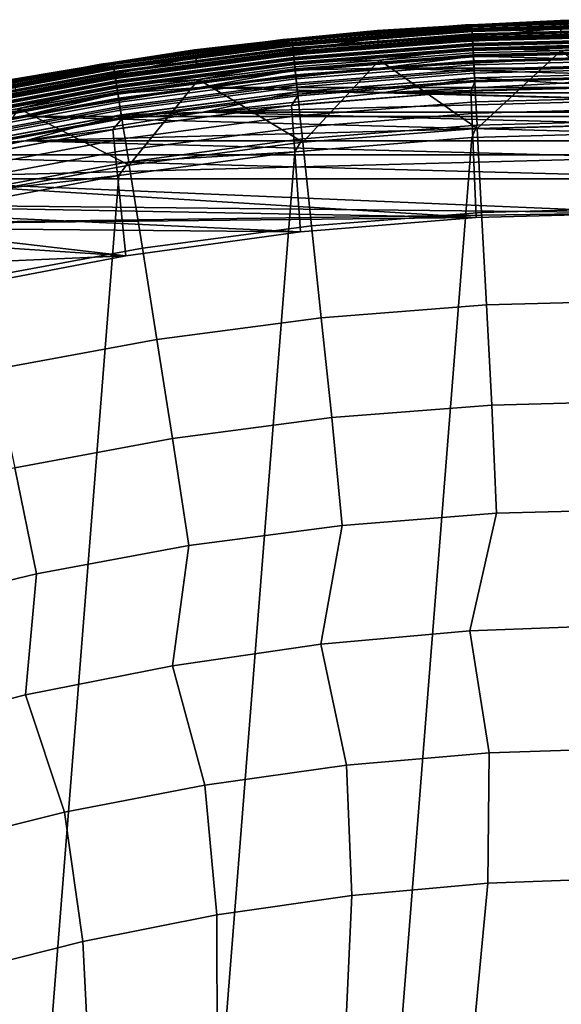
# Model space of a CAD drawing. Header units: metres. Extents: x -167 to 28, y -50 to 27.
# Tile 310 of 331: x -5.05 to -0.72, y 19.65 to 27.5. Entities that reach past the tile are written whole.
import ezdxf

# ---------------------------------------------------------------- set-up
doc = ezdxf.new("R2010")
doc.units = ezdxf.units.M
doc.layers.add('solid_12_065_011_XXX', color=7, linetype='CONTINUOUS')

msp = doc.modelspace()

# ---------------------------------------------------------------- linework, layer by layer
at = {"layer": 'solid_12_065_011_XXX'}
for points in [[(-0.024201, 27.497803, 24), (-1.482428, 27.357311, 0.996509), (-2.936342, 27.239639, 0.996509), (-1.488078, 27.457521, 24)], [(-0.732064, 27.490253, 25.5), (-2.194118, 27.412331, 25.5), (-2.194118, 27.412331, 110.5), (-0.732064, 27.490253, 110.5)], [(-1.438977, 27.457321, 110.570518), (-0.732064, 27.490253, 110.5), (-2.194118, 27.412331, 110.5)], [(-1.438972, 27.45723, 25.428843), (-2.194118, 27.412331, 25.5), (-0.732064, 27.490253, 25.5)], [(-0.731995, 27.487614, 111.80262), (-2.193909, 27.409698, 111.80262), (-2.184118, 27.28738, 125.863533), (-0.728729, 27.36495, 125.863533)], [(-1.438927, 27.456356, 111.755402), (-2.193909, 27.409698, 111.80262), (-0.731995, 27.487614, 111.80262)], [(-0.024129, 27.467804, 24), (-0.024201, 27.497803, 24), (-1.488078, 27.457521, 24), (-1.486505, 27.427563, 24)], [(-1.482428, 27.357311, 0.996509), (-0.024201, 27.497803, 24), (1.439125, 27.460133, 24), (-0.024313, 27.397436, 0.996509)], [(0, 27.495001, 110.570518), (-0.732064, 27.490253, 110.5), (-1.438977, 27.457321, 110.570518)], [(0, 27.495001, 110.570518), (-1.438977, 27.457321, 110.570518), (-1.438187, 27.442247, 110.64032), (0, 27.479908, 110.64032)], [(-1.438972, 27.45723, 25.428843), (-0.732064, 27.490253, 25.5), (0, 27.494911, 25.428843)], [(-1.438972, 27.45723, 25.428843), (0, 27.494911, 25.428843), (0, 27.479727, 25.359066), (-1.438178, 27.442066, 25.359066)], [(0, 27.494036, 111.755402), (-1.438927, 27.456356, 111.755402), (-0.731995, 27.487614, 111.80262)], [(0, 27.483313, 111.709244), (-1.438365, 27.445648, 111.709244), (-1.438927, 27.456356, 111.755402), (0, 27.494036, 111.755402)], [(0, 27.465456, 111.665352), (-1.437431, 27.427816, 111.665352), (-1.438365, 27.445648, 111.709244), (0, 27.483313, 111.709244)], [(0, 27.495001, 110.570518), (0.732064, 27.490253, 110.5), (-0.732064, 27.490253, 110.5)], [(0, 27.494911, 25.428843), (-0.732064, 27.490253, 25.5), (0.732064, 27.490253, 25.5)], [(0.732064, 27.490253, 25.5), (-0.732064, 27.490253, 25.5), (-0.732064, 27.490253, 110.5), (0.732064, 27.490253, 110.5)], [(0, 27.494036, 111.755402), (-0.731995, 27.487614, 111.80262), (0.731995, 27.487614, 111.80262)], [(0.731995, 27.487614, 111.80262), (-0.731995, 27.487614, 111.80262), (-0.728729, 27.36495, 125.863533), (0.728729, 27.36495, 125.863533)], [(-1.488078, 27.457521, 24), (-2.936342, 27.239639, 0.996509), (-4.381932, 27.044754, 0.996509), (-2.946919, 27.339455, 24)], [(-2.194118, 27.412331, 25.5), (-3.649952, 27.256702, 25.5), (-3.649952, 27.256702, 110.5), (-2.194118, 27.412331, 110.5)], [(-2.87401, 27.344381, 110.570518), (-2.194118, 27.412331, 110.5), (-3.649952, 27.256702, 110.5)], [(-2.874001, 27.34429, 25.428843), (-3.649952, 27.256702, 25.5), (-2.194118, 27.412331, 25.5)], [(-2.193909, 27.409698, 111.80262), (-3.649604, 27.254086, 111.80262), (-3.633311, 27.132463, 125.863533), (-2.184118, 27.28738, 125.863533)], [(-2.873909, 27.343422, 111.755402), (-3.649604, 27.254086, 111.80262), (-2.193909, 27.409698, 111.80262)], [(-1.486505, 27.427563, 24), (-1.488078, 27.457521, 24), (-2.946919, 27.339455, 24), (-2.943694, 27.309629, 24)], [(-1.486505, 27.427563, 24), (-2.943694, 27.309629, 24), (-2.870646, 27.312376, 24.07052)], [(-1.438977, 27.457321, 110.570518), (-2.194118, 27.412331, 110.5), (-2.87401, 27.344381, 110.570518)], [(-1.438977, 27.457321, 110.570518), (-2.87401, 27.344381, 110.570518), (-2.872432, 27.329369, 110.64032), (-1.438187, 27.442247, 110.64032)], [(-2.874001, 27.34429, 25.428843), (-2.194118, 27.412331, 25.5), (-1.438972, 27.45723, 25.428843)], [(-2.874001, 27.34429, 25.428843), (-1.438972, 27.45723, 25.428843), (-1.438178, 27.442066, 25.359066), (-2.872414, 27.329189, 25.359066)], [(-1.438927, 27.456356, 111.755402), (-2.873909, 27.343422, 111.755402), (-2.193909, 27.409698, 111.80262)], [(-1.438365, 27.445648, 111.709244), (-2.872788, 27.332756, 111.709244), (-2.873909, 27.343422, 111.755402), (-1.438927, 27.456356, 111.755402)], [(-1.437431, 27.427816, 111.665352), (-2.870922, 27.314999, 111.665352), (-2.872788, 27.332756, 111.709244), (-1.438365, 27.445648, 111.709244)], [(-1.438187, 27.442247, 110.64032), (-2.872432, 27.329369, 110.64032), (-2.869831, 27.304623, 110.707253), (-1.436885, 27.417397, 110.707253)], [(-2.872414, 27.329189, 25.359066), (-1.438178, 27.442066, 25.359066), (-1.436871, 27.417131, 25.292162), (-2.869803, 27.304358, 25.292162)], [(-1.436146, 27.403305, 111.624825), (-2.868356, 27.290588, 111.624825), (-2.870922, 27.314999, 111.665352), (-1.437431, 27.427816, 111.665352)], [(-1.486505, 27.427563, 24), (-2.870646, 27.312376, 24.07052), (-1.437293, 27.425182, 24.07052)], [(-1.437293, 27.425182, 24.07052), (-2.870646, 27.312376, 24.07052), (-2.869069, 27.297363, 24.140318), (-1.436503, 27.410109, 24.140318)], [(-1.436885, 27.417397, 110.707253), (-2.869831, 27.304623, 110.707253), (-2.86626, 27.270643, 110.769958), (-1.435097, 27.38328, 110.769958)], [(-2.869803, 27.304358, 25.292162), (-1.436871, 27.417131, 25.292162), (-1.435079, 27.382933, 25.2295), (-2.866224, 27.270298, 25.2295)], [(-1.436503, 27.410109, 24.140318), (-2.869069, 27.297363, 24.140318), (-2.866467, 27.272617, 24.207253), (-1.435201, 27.38526, 24.207253)], [(-1.486505, 27.427563, 24), (-1.437293, 27.425182, 24.07052), (0, 27.46282, 24.07052), (-0.024129, 27.467804, 24)], [(0, 27.479908, 110.64032), (-1.438187, 27.442247, 110.64032), (-1.436885, 27.417397, 110.707253), (0, 27.455023, 110.707253)], [(-1.438178, 27.442066, 25.359066), (0, 27.479727, 25.359066), (0, 27.454756, 25.292162), (-1.436871, 27.417131, 25.292162)], [(0, 27.440912, 111.624825), (-1.436146, 27.403305, 111.624825), (-1.437431, 27.427816, 111.665352), (0, 27.465456, 111.665352)], [(0, 27.46282, 24.07052), (-1.437293, 27.425182, 24.07052), (-1.436503, 27.410109, 24.140318), (0, 27.447725, 24.140318)], [(0, 27.455023, 110.707253), (-1.436885, 27.417397, 110.707253), (-1.435097, 27.38328, 110.769958), (0, 27.420858, 110.769958)], [(-1.436871, 27.417131, 25.292162), (0, 27.454756, 25.292162), (0, 27.420511, 25.2295), (-1.435079, 27.382933, 25.2295)], [(0, 27.447725, 24.140318), (-1.436503, 27.410109, 24.140318), (-1.435201, 27.38526, 24.207253), (0, 27.422842, 24.207253)], [(0, 27.410294, 111.588661), (-1.434544, 27.372728, 111.588661), (-1.436146, 27.403305, 111.624825), (0, 27.440912, 111.624825)], [(0, 27.422842, 24.207253), (-1.435201, 27.38526, 24.207253), (-1.433413, 27.351141, 24.26996), (0, 27.388676, 24.26996)], [(0, 27.420858, 110.769958), (-1.435097, 27.38328, 110.769958), (-1.43286, 27.340588, 110.827164), (0, 27.378109, 110.827164)], [(-1.435079, 27.382933, 25.2295), (0, 27.420511, 25.2295), (0, 27.377687, 25.172354), (-1.432837, 27.340168, 25.172354)], [(0, 27.374361, 111.55777), (-1.432663, 27.336845, 111.55777), (-1.434544, 27.372728, 111.588661), (0, 27.410294, 111.588661)], [(-2.946919, 27.339455, 24), (-4.381932, 27.044754, 0.996509), (-5.815101, 26.773209, 0.996509), (-4.398066, 27.143822, 24)], [(-2.943694, 27.309629, 24), (-2.946919, 27.339455, 24), (-4.398066, 27.143822, 24), (-4.393169, 27.114223, 24)], [(-2.87401, 27.344381, 110.570518), (-3.649952, 27.256702, 110.5), (-4.301166, 27.156492, 110.570518)], [(-2.87401, 27.344381, 110.570518), (-4.301166, 27.156492, 110.570518), (-4.298805, 27.141584, 110.64032), (-2.872432, 27.329369, 110.64032)], [(-4.301152, 27.156403, 25.428843), (-3.649952, 27.256702, 25.5), (-2.874001, 27.34429, 25.428843)], [(-4.301152, 27.156403, 25.428843), (-2.874001, 27.34429, 25.428843), (-2.872414, 27.329189, 25.359066), (-4.298776, 27.141405, 25.359066)], [(-2.873909, 27.343422, 111.755402), (-4.301015, 27.155539, 111.755402), (-3.649604, 27.254086, 111.80262)], [(-2.872788, 27.332756, 111.709244), (-4.299337, 27.144949, 111.709244), (-4.301015, 27.155539, 111.755402), (-2.873909, 27.343422, 111.755402)], [(-2.870922, 27.314999, 111.665352), (-4.296544, 27.127312, 111.665352), (-4.299337, 27.144949, 111.709244), (-2.872788, 27.332756, 111.709244)], [(-2.872432, 27.329369, 110.64032), (-4.298805, 27.141584, 110.64032), (-4.294912, 27.117006, 110.707253), (-2.869831, 27.304623, 110.707253)], [(-4.298776, 27.141405, 25.359066), (-2.872414, 27.329189, 25.359066), (-2.869803, 27.304358, 25.292162), (-4.29487, 27.116743, 25.292162)], [(-1.433553, 27.353819, 0.901425), (-2.863177, 27.241304, 0.901425), (-2.936342, 27.239639, 0.996509), (-1.482428, 27.357311, 0.996509)], [(-1.434544, 27.372728, 111.588661), (-2.865156, 27.260136, 111.588661), (-2.868356, 27.290588, 111.624825), (-1.436146, 27.403305, 111.624825)], [(-1.435201, 27.38526, 24.207253), (-2.866467, 27.272617, 24.207253), (-2.862896, 27.238638, 24.26996), (-1.433413, 27.351141, 24.26996)], [(-1.435097, 27.38328, 110.769958), (-2.86626, 27.270643, 110.769958), (-2.861792, 27.228128, 110.827164), (-1.43286, 27.340588, 110.827164)], [(-2.866224, 27.270298, 25.2295), (-1.435079, 27.382933, 25.2295), (-1.432837, 27.340168, 25.172354), (-2.861748, 27.227711, 25.172354)], [(-1.432663, 27.336845, 111.55777), (-2.8614, 27.224401, 111.55777), (-2.865156, 27.260136, 111.588661), (-1.434544, 27.372728, 111.588661)], [(-2.863177, 27.241304, 0.901425), (-1.433553, 27.353819, 0.901425), (-1.43263, 27.336214, 0.806616), (-2.861334, 27.223772, 0.806616)], [(-1.433413, 27.351141, 24.26996), (-2.862896, 27.238638, 24.26996), (-2.858428, 27.196123, 24.32716), (-1.431175, 27.308451, 24.32716)], [(-1.43286, 27.340588, 110.827164), (-2.861792, 27.228128, 110.827164), (-2.856517, 27.177942, 110.877686), (-1.430218, 27.290195, 110.877686)], [(-2.861748, 27.227711, 25.172354), (-1.432837, 27.340168, 25.172354), (-1.430193, 27.289709, 25.121891), (-2.856466, 27.17746, 25.121891)], [(-1.430552, 27.296555, 111.532928), (-2.857183, 27.184275, 111.532928), (-2.8614, 27.224401, 111.55777), (-1.432663, 27.336845, 111.55777)], [(-2.861334, 27.223772, 0.806616), (-1.43263, 27.336214, 0.806616), (-1.431117, 27.307344, 0.714617), (-2.858312, 27.195023, 0.714617)], [(-1.432254, 27.329039, 126.006737), (-2.184118, 27.28738, 125.863533), (-2.860583, 27.216627, 126.006737)], [(-1.432254, 27.329039, 126.006737), (-2.860583, 27.216627, 126.006737), (-2.8583, 27.194912, 126.148933), (-1.431111, 27.307234, 126.148933)], [(-1.432254, 27.329039, 126.006737), (-0.728729, 27.36495, 125.863533), (-2.184118, 27.28738, 125.863533)], [(0, 27.391357, 0.901425), (-1.433553, 27.353819, 0.901425), (-1.482428, 27.357311, 0.996509), (-0.024313, 27.397436, 0.996509)], [(-1.433553, 27.353819, 0.901425), (0, 27.391357, 0.901425), (0, 27.373728, 0.806616), (-1.43263, 27.336214, 0.806616)], [(0, 27.388676, 24.26996), (-1.433413, 27.351141, 24.26996), (-1.431175, 27.308451, 24.32716), (0, 27.345926, 24.32716)], [(0, 27.378109, 110.827164), (-1.43286, 27.340588, 110.827164), (-1.430218, 27.290195, 110.877686), (0, 27.327646, 110.877686)], [(-1.432837, 27.340168, 25.172354), (0, 27.377687, 25.172354), (0, 27.32716, 25.121891), (-1.430193, 27.289709, 25.121891)], [(0, 27.334015, 111.532928), (-1.430552, 27.296555, 111.532928), (-1.432663, 27.336845, 111.55777), (0, 27.374361, 111.55777)], [(-1.43263, 27.336214, 0.806616), (0, 27.373728, 0.806616), (0, 27.34482, 0.714617), (-1.431117, 27.307344, 0.714617)], [(0, 27.366543, 126.006737), (-0.728729, 27.36495, 125.863533), (-1.432254, 27.329039, 126.006737)], [(0, 27.366543, 126.006737), (-1.432254, 27.329039, 126.006737), (-1.431111, 27.307234, 126.148933), (0, 27.344709, 126.148933)], [(0, 27.345926, 24.32716), (-1.431175, 27.308451, 24.32716), (-1.428534, 27.258057, 24.377687), (0, 27.295464, 24.377687)], [(-1.431117, 27.307344, 0.714617), (0, 27.34482, 0.714617), (0, 27.305052, 0.626765), (-1.429036, 27.267632, 0.626765)], [(0, 27.344709, 126.148933), (-1.431111, 27.307234, 126.148933), (-1.429261, 27.271925, 126.288391), (0, 27.309353, 126.288391)], [(0, 27.290258, 111.51474), (-1.428262, 27.252857, 111.51474), (-1.430552, 27.296555, 111.532928), (0, 27.334015, 111.532928)], [(0, 27.327646, 110.877686), (-1.430218, 27.290195, 110.877686), (-1.427228, 27.233128, 110.920509), (0, 27.2705, 110.920509)], [(-1.430193, 27.289709, 25.121891), (0, 27.32716, 25.121891), (0, 27.26996, 25.079142), (-1.427199, 27.232588, 25.079142)], [(0, 27.366543, 126.006737), (0.728729, 27.36495, 125.863533), (-0.728729, 27.36495, 125.863533)], [(-3.649952, 27.256702, 25.5), (-5.09544, 27.023813, 25.5), (-5.09544, 27.023813, 110.5), (-3.649952, 27.256702, 110.5)], [(-4.301166, 27.156492, 110.570518), (-3.649952, 27.256702, 110.5), (-5.09544, 27.023813, 110.5)], [(-4.301152, 27.156403, 25.428843), (-5.09544, 27.023813, 25.5), (-3.649952, 27.256702, 25.5)], [(-3.649604, 27.254086, 111.80262), (-5.094954, 27.021217, 111.80262), (-5.072205, 26.900637, 125.863533), (-3.633311, 27.132463, 125.863533)], [(-4.301015, 27.155539, 111.755402), (-5.094954, 27.021217, 111.80262), (-3.649604, 27.254086, 111.80262)], [(-2.943694, 27.309629, 24), (-4.393169, 27.114223, 24), (-4.296132, 27.124706, 24.07052)], [(-2.868356, 27.290588, 111.624825), (-4.292705, 27.103069, 111.624825), (-4.296544, 27.127312, 111.665352), (-2.870922, 27.314999, 111.665352)], [(-2.870646, 27.312376, 24.07052), (-4.296132, 27.124706, 24.07052), (-4.29377, 27.109798, 24.140318), (-2.869069, 27.297363, 24.140318)], [(-2.943694, 27.309629, 24), (-4.296132, 27.124706, 24.07052), (-2.870646, 27.312376, 24.07052)], [(-2.869831, 27.304623, 110.707253), (-4.294912, 27.117006, 110.707253), (-4.289567, 27.083261, 110.769958), (-2.86626, 27.270643, 110.769958)], [(-4.29487, 27.116743, 25.292162), (-2.869803, 27.304358, 25.292162), (-2.866224, 27.270298, 25.2295), (-4.289513, 27.082918, 25.2295)], [(-2.869069, 27.297363, 24.140318), (-4.29377, 27.109798, 24.140318), (-4.289877, 27.08522, 24.207253), (-2.866467, 27.272617, 24.207253)], [(-2.865156, 27.260136, 111.588661), (-4.287914, 27.072826, 111.588661), (-4.292705, 27.103069, 111.624825), (-2.868356, 27.290588, 111.624825)], [(-2.866467, 27.272617, 24.207253), (-4.289877, 27.08522, 24.207253), (-4.284533, 27.051477, 24.26996), (-2.862896, 27.238638, 24.26996)], [(-2.86626, 27.270643, 110.769958), (-4.289567, 27.083261, 110.769958), (-4.28288, 27.041039, 110.827164), (-2.861792, 27.228128, 110.827164)], [(-4.289513, 27.082918, 25.2295), (-2.866224, 27.270298, 25.2295), (-2.861748, 27.227711, 25.172354), (-4.282814, 27.040623, 25.172354)], [(-2.8614, 27.224401, 111.55777), (-4.282293, 27.037336, 111.55777), (-4.287914, 27.072826, 111.588661), (-2.865156, 27.260136, 111.588661)], [(-2.860583, 27.216627, 126.006737), (-2.184118, 27.28738, 125.863533), (-3.633311, 27.132463, 125.863533)], [(-1.431175, 27.308451, 24.32716), (-2.858428, 27.196123, 24.32716), (-2.853153, 27.145937, 24.377687), (-1.428534, 27.258057, 24.377687)], [(-2.858312, 27.195023, 0.714617), (-1.431117, 27.307344, 0.714617), (-1.429036, 27.267632, 0.626765), (-2.854155, 27.155472, 0.626765)], [(-1.431111, 27.307234, 126.148933), (-2.8583, 27.194912, 126.148933), (-2.854605, 27.159748, 126.288391), (-1.429261, 27.271925, 126.288391)], [(-1.428262, 27.252857, 111.51474), (-2.852609, 27.140759, 111.51474), (-2.857183, 27.184275, 111.532928), (-1.430552, 27.296555, 111.532928)], [(-1.430218, 27.290195, 110.877686), (-2.856517, 27.177942, 110.877686), (-2.850543, 27.121109, 110.920509), (-1.427228, 27.233128, 110.920509)], [(-2.856466, 27.17746, 25.121891), (-1.430193, 27.289709, 25.121891), (-1.427199, 27.232588, 25.079142), (-2.850487, 27.120573, 25.079142)], [(-1.429261, 27.271925, 126.288391), (-2.854605, 27.159748, 126.288391), (-2.175038, 27.173946, 126.423683)], [(-2.854155, 27.155472, 0.626765), (-1.429036, 27.267632, 0.626765), (-1.426417, 27.217651, 0.544336), (-2.848923, 27.105698, 0.544336)], [(-1.428534, 27.258057, 24.377687), (-2.853153, 27.145937, 24.377687), (-2.84718, 27.089104, 24.420511), (-1.425543, 27.200991, 24.420511)], [(-1.425851, 27.206848, 111.503677), (-2.847793, 27.094938, 111.503677), (-2.852609, 27.140759, 111.51474), (-1.428262, 27.252857, 111.51474)], [(-1.429261, 27.271925, 126.288391), (-2.175038, 27.173946, 126.423683), (-1.395631, 26.630232, 127.764793), (-0.725699, 27.251192, 126.423683)], [(0, 27.309353, 126.288391), (-1.429261, 27.271925, 126.288391), (-0.725699, 27.251192, 126.423683)], [(-1.429036, 27.267632, 0.626765), (0, 27.305052, 0.626765), (0, 27.255003, 0.544336), (-1.426417, 27.217651, 0.544336)], [(0, 27.295464, 24.377687), (-1.428534, 27.258057, 24.377687), (-1.425543, 27.200991, 24.420511), (0, 27.238319, 24.420511)], [(0, 27.244184, 111.503677), (-1.425851, 27.206848, 111.503677), (-1.428262, 27.252857, 111.51474), (0, 27.290258, 111.51474)], [(0, 27.2705, 110.920509), (-1.427228, 27.233128, 110.920509), (-1.423948, 27.170549, 110.954758), (0, 27.207838, 110.954758)], [(-1.427199, 27.232588, 25.079142), (0, 27.26996, 25.079142), (0, 27.207253, 25.044977), (-1.423918, 27.169966, 25.044977)], [(-1.426417, 27.217651, 0.544336), (0, 27.255003, 0.544336), (0, 27.195398, 0.468529), (-1.423297, 27.158129, 0.468529)], [(-1.395631, 26.630232, 127.764793), (0, 26.666777, 127.764793), (-0.725699, 27.251192, 126.423683)], [(0, 27.309353, 126.288391), (-0.725699, 27.251192, 126.423683), (0, 26.666777, 127.764793), (0.725699, 27.251192, 126.423683)], [(-4.284952, 27.054125, 0.901425), (-4.381932, 27.044754, 0.996509), (-2.936342, 27.239639, 0.996509)], [(-4.284952, 27.054125, 0.901425), (-2.936342, 27.239639, 0.996509), (-2.863177, 27.241304, 0.901425)], [(-4.284952, 27.054125, 0.901425), (-2.863177, 27.241304, 0.901425), (-2.861334, 27.223772, 0.806616), (-4.282195, 27.036713, 0.806616)], [(-2.862896, 27.238638, 24.26996), (-4.284533, 27.051477, 24.26996), (-4.277845, 27.009253, 24.32716), (-2.858428, 27.196123, 24.32716)], [(-2.861792, 27.228128, 110.827164), (-4.28288, 27.041039, 110.827164), (-4.274986, 26.991198, 110.877686), (-2.856517, 27.177942, 110.877686)], [(-4.282814, 27.040623, 25.172354), (-2.861748, 27.227711, 25.172354), (-2.856466, 27.17746, 25.121891), (-4.274909, 26.990717, 25.121891)], [(-2.857183, 27.184275, 111.532928), (-4.275982, 26.997486, 111.532928), (-4.282293, 27.037336, 111.55777), (-2.8614, 27.224401, 111.55777)], [(-4.282195, 27.036713, 0.806616), (-2.861334, 27.223772, 0.806616), (-2.858312, 27.195023, 0.714617), (-4.277672, 27.00816, 0.714617)], [(-2.860583, 27.216627, 126.006737), (-3.633311, 27.132463, 125.863533), (-4.281071, 27.029615, 126.006737)], [(-2.860583, 27.216627, 126.006737), (-4.281071, 27.029615, 126.006737), (-4.277655, 27.008051, 126.148933), (-2.8583, 27.194912, 126.148933)], [(-2.858428, 27.196123, 24.32716), (-4.277845, 27.009253, 24.32716), (-4.269951, 26.959412, 24.377687), (-2.853153, 27.145937, 24.377687)], [(-4.277672, 27.00816, 0.714617), (-2.858312, 27.195023, 0.714617), (-2.854155, 27.155472, 0.626765), (-4.271451, 26.968882, 0.626765)], [(-2.8583, 27.194912, 126.148933), (-4.277655, 27.008051, 126.148933), (-4.272124, 26.973129, 126.288391), (-2.854605, 27.159748, 126.288391)], [(-2.852609, 27.140759, 111.51474), (-4.269137, 26.954269, 111.51474), (-4.275982, 26.997486, 111.532928), (-2.857183, 27.184275, 111.532928)], [(-2.856517, 27.177942, 110.877686), (-4.274986, 26.991198, 110.877686), (-4.266046, 26.934755, 110.920509), (-2.850543, 27.121109, 110.920509)], [(-4.274909, 26.990717, 25.121891), (-2.856466, 27.17746, 25.121891), (-2.850487, 27.120573, 25.079142), (-4.265962, 26.934221, 25.079142)], [(-2.854605, 27.159748, 126.288391), (-3.618207, 27.019672, 126.423683), (-2.787437, 26.520695, 127.764793), (-2.175038, 27.173946, 126.423683)], [(-1.427228, 27.233128, 110.920509), (-2.850543, 27.121109, 110.920509), (-2.843993, 27.05879, 110.954758), (-1.423948, 27.170549, 110.954758)], [(-2.850487, 27.120573, 25.079142), (-1.427199, 27.232588, 25.079142), (-1.423918, 27.169966, 25.044977), (-2.843932, 27.058208, 25.044977)], [(-2.848923, 27.105698, 0.544336), (-1.426417, 27.217651, 0.544336), (-1.423297, 27.158129, 0.468529), (-2.842693, 27.046419, 0.468529)], [(-1.425851, 27.206848, 111.503677), (-2.170202, 27.110645, 111.5), (-2.847793, 27.094938, 111.503677)], [(-1.425543, 27.200991, 24.420511), (-2.84718, 27.089104, 24.420511), (-2.84063, 27.026785, 24.454756), (-1.422264, 27.138412, 24.454756)], [(-1.423948, 27.170549, 110.954758), (-2.843993, 27.05879, 110.954758), (-2.837, 26.992254, 110.979729), (-1.420447, 27.103739, 110.979729)], [(-2.843932, 27.058208, 25.044977), (-1.423918, 27.169966, 25.044977), (-1.420414, 27.103123, 25.020092), (-2.836936, 26.99164, 25.020092)], [(-2.787437, 26.520695, 127.764793), (-1.395631, 26.630232, 127.764793), (-2.175038, 27.173946, 126.423683)], [(-1.425851, 27.206848, 111.503677), (-0.724059, 27.187731, 111.5), (-2.170202, 27.110645, 111.5)], [(-2.170202, 27.110645, 111.5), (-0.724059, 27.187731, 111.5), (2.170209, 27.110645, 111.5)], [(0, 27.244184, 111.503677), (-0.724059, 27.187731, 111.5), (-1.425851, 27.206848, 111.503677)], [(0, 27.238319, 24.420511), (-1.425543, 27.200991, 24.420511), (-1.422264, 27.138412, 24.454756), (0, 27.175655, 24.454756)], [(0, 27.207838, 110.954758), (-1.423948, 27.170549, 110.954758), (-1.420447, 27.103739, 110.979729), (0, 27.140934, 110.979729)], [(-1.423918, 27.169966, 25.044977), (0, 27.207253, 25.044977), (0, 27.140318, 25.020092), (-1.420414, 27.103123, 25.020092)], [(-1.423297, 27.158129, 0.468529), (0, 27.195398, 0.468529), (0, 27.127106, 0.400443), (-1.419723, 27.08993, 0.400443)], [(0, 27.175655, 24.454756), (-1.422264, 27.138412, 24.454756), (-1.418763, 27.071602, 24.479727), (0, 27.108753, 24.479727)], [(-4.398066, 27.143822, 24), (-5.815101, 26.773209, 0.996509), (-7.231786, 26.42577, 0.996509), (-5.836513, 26.871273, 24)], [(-4.393169, 27.114223, 24), (-4.398066, 27.143822, 24), (-5.836513, 26.871273, 24), (-5.830233, 26.841938, 24)], [(-4.393169, 27.114223, 24), (-5.830233, 26.841938, 24), (-5.709841, 26.862692, 24.07052)], [(-4.301166, 27.156492, 110.570518), (-5.09544, 27.023813, 110.5), (-5.716532, 26.894171, 110.570518)], [(-4.301166, 27.156492, 110.570518), (-5.716532, 26.894171, 110.570518), (-5.713394, 26.879406, 110.64032), (-4.298805, 27.141584, 110.64032)], [(-5.716513, 26.894081, 25.428843), (-5.09544, 27.023813, 25.5), (-4.301152, 27.156403, 25.428843)], [(-5.716513, 26.894081, 25.428843), (-4.301152, 27.156403, 25.428843), (-4.298776, 27.141405, 25.359066), (-5.713356, 26.879229, 25.359066)], [(-4.301015, 27.155539, 111.755402), (-5.716331, 26.893227, 111.755402), (-5.094954, 27.021217, 111.80262)], [(-4.299337, 27.144949, 111.709244), (-5.714102, 26.882736, 111.709244), (-5.716331, 26.893227, 111.755402), (-4.301015, 27.155539, 111.755402)], [(-4.296544, 27.127312, 111.665352), (-5.71039, 26.865271, 111.665352), (-5.714102, 26.882736, 111.709244), (-4.299337, 27.144949, 111.709244)], [(-4.298805, 27.141584, 110.64032), (-5.713394, 26.879406, 110.64032), (-5.70822, 26.855064, 110.707253), (-4.294912, 27.117006, 110.707253)], [(-5.713356, 26.879229, 25.359066), (-4.298776, 27.141405, 25.359066), (-4.29487, 27.116743, 25.292162), (-5.708165, 26.854805, 25.292162)], [(-4.292705, 27.103069, 111.624825), (-5.705287, 26.841263, 111.624825), (-5.71039, 26.865271, 111.665352), (-4.296544, 27.127312, 111.665352)], [(-4.296132, 27.124706, 24.07052), (-5.709841, 26.862692, 24.07052), (-5.706703, 26.847927, 24.140318), (-4.29377, 27.109798, 24.140318)], [(-4.393169, 27.114223, 24), (-5.709841, 26.862692, 24.07052), (-4.296132, 27.124706, 24.07052)], [(-4.294912, 27.117006, 110.707253), (-5.70822, 26.855064, 110.707253), (-5.701117, 26.821646, 110.769958), (-4.289567, 27.083261, 110.769958)], [(-5.708165, 26.854805, 25.292162), (-4.29487, 27.116743, 25.292162), (-4.289513, 27.082918, 25.2295), (-5.701045, 26.821306, 25.2295)], [(-4.29377, 27.109798, 24.140318), (-5.706703, 26.847927, 24.140318), (-5.70153, 26.823587, 24.207253), (-4.289877, 27.08522, 24.207253)], [(-4.287914, 27.072826, 111.588661), (-5.69892, 26.811312, 111.588661), (-5.705287, 26.841263, 111.624825), (-4.292705, 27.103069, 111.624825)], [(-4.281071, 27.029615, 126.006737), (-3.633311, 27.132463, 125.863533), (-5.072205, 26.900637, 125.863533)], [(-2.854605, 27.159748, 126.288391), (-4.272124, 26.973129, 126.288391), (-3.618207, 27.019672, 126.423683)], [(-4.271451, 26.968882, 0.626765), (-2.854155, 27.155472, 0.626765), (-2.848923, 27.105698, 0.544336), (-4.263622, 26.919449, 0.544336)], [(-2.853153, 27.145937, 24.377687), (-4.269951, 26.959412, 24.377687), (-4.261012, 26.902969, 24.420511), (-2.84718, 27.089104, 24.420511)], [(-2.847793, 27.094938, 111.503677), (-4.26193, 26.908764, 111.503677), (-4.269137, 26.954269, 111.51474), (-2.852609, 27.140759, 111.51474)], [(-2.850543, 27.121109, 110.920509), (-4.266046, 26.934755, 110.920509), (-4.256244, 26.872864, 110.954758), (-2.843993, 27.05879, 110.954758)], [(-4.265962, 26.934221, 25.079142), (-2.850487, 27.120573, 25.079142), (-2.843932, 27.058208, 25.044977), (-4.256152, 26.872286, 25.044977)], [(-4.263622, 26.919449, 0.544336), (-2.848923, 27.105698, 0.544336), (-2.842693, 27.046419, 0.468529), (-4.254298, 26.860579, 0.468529)], [(-2.847793, 27.094938, 111.503677), (-3.610218, 26.956692, 111.5), (-4.26193, 26.908764, 111.503677)], [(-3.610218, 26.956692, 111.5), (-2.170202, 27.110645, 111.5), (3.610226, 26.95669, 111.5)], [(-2.847793, 27.094938, 111.503677), (-2.170202, 27.110645, 111.5), (-3.610218, 26.956692, 111.5)], [(-2.842693, 27.046419, 0.468529), (-1.423297, 27.158129, 0.468529), (-1.419723, 27.08993, 0.400443), (-2.835555, 26.9785, 0.400443)], [(-1.422264, 27.138412, 24.454756), (-2.84063, 27.026785, 24.454756), (-2.833636, 26.960249, 24.479727), (-1.418763, 27.071602, 24.479727)], [(-1.420447, 27.103739, 110.979729), (-2.837, 26.992254, 110.979729), (-2.829706, 26.922859, 110.994911), (-1.416795, 27.034058, 110.994911)], [(-2.836936, 26.99164, 25.020092), (-1.420414, 27.103123, 25.020092), (-1.416762, 27.033422, 25.004999), (-2.82964, 26.922226, 25.004999)], [(-2.835555, 26.9785, 0.400443), (-1.419723, 27.08993, 0.400443), (-1.415746, 27.014046, 0.34107), (-2.827612, 26.902929, 0.34107)], [(-2.170202, 27.110645, 111.5), (2.170209, 27.110645, 111.5), (3.610226, 26.95669, 111.5)], [(0, 27.140934, 110.979729), (-1.420447, 27.103739, 110.979729), (-1.416795, 27.034058, 110.994911), (0, 27.071157, 110.994911)], [(-1.420414, 27.103123, 25.020092), (0, 27.140318, 25.020092), (0, 27.07052, 25.004999), (-1.416762, 27.033422, 25.004999)], [(-1.419723, 27.08993, 0.400443), (0, 27.127106, 0.400443), (0, 27.051117, 0.34107), (-1.415746, 27.014046, 0.34107)], [(0, 27.108753, 24.479727), (-1.418763, 27.071602, 24.479727), (-1.415111, 27.001921, 24.494911), (0, 27.038977, 24.494911)], [(-5.694983, 26.792789, 0.901425), (-5.815101, 26.773209, 0.996509), (-4.381932, 27.044754, 0.996509)], [(-4.289877, 27.08522, 24.207253), (-5.70153, 26.823587, 24.207253), (-5.694426, 26.790169, 24.26996), (-4.284533, 27.051477, 24.26996)], [(-4.289567, 27.083261, 110.769958), (-5.701117, 26.821646, 110.769958), (-5.692229, 26.779831, 110.827164), (-4.28288, 27.041039, 110.827164)], [(-5.701045, 26.821306, 25.2295), (-4.289513, 27.082918, 25.2295), (-4.282814, 27.040623, 25.172354), (-5.692142, 26.779419, 25.172354)], [(-4.282293, 27.037336, 111.55777), (-5.69145, 26.776165, 111.55777), (-5.69892, 26.811312, 111.588661), (-4.287914, 27.072826, 111.588661)], [(-5.694983, 26.792789, 0.901425), (-4.381932, 27.044754, 0.996509), (-4.284952, 27.054125, 0.901425)], [(-5.694983, 26.792789, 0.901425), (-4.284952, 27.054125, 0.901425), (-4.282195, 27.036713, 0.806616), (-5.691318, 26.775547, 0.806616)], [(-4.284533, 27.051477, 24.26996), (-5.694426, 26.790169, 24.26996), (-5.685538, 26.748352, 24.32716), (-4.277845, 27.009253, 24.32716)], [(-4.28288, 27.041039, 110.827164), (-5.692229, 26.779831, 110.827164), (-5.681737, 26.730471, 110.877686), (-4.274986, 26.991198, 110.877686)], [(-5.692142, 26.779419, 25.172354), (-4.282814, 27.040623, 25.172354), (-4.274909, 26.990717, 25.121891), (-5.681636, 26.729996, 25.121891)], [(-4.275982, 26.997486, 111.532928), (-5.683061, 26.7367, 111.532928), (-5.69145, 26.776165, 111.55777), (-4.282293, 27.037336, 111.55777)], [(-5.691318, 26.775547, 0.806616), (-4.282195, 27.036713, 0.806616), (-4.277672, 27.00816, 0.714617), (-5.685308, 26.747271, 0.714617)], [(-4.281071, 27.029615, 126.006737), (-5.072205, 26.900637, 125.863533), (-5.689824, 26.768518, 126.006737)], [(-4.281071, 27.029615, 126.006737), (-5.689824, 26.768518, 126.006737), (-5.685285, 26.747162, 126.148933), (-4.277655, 27.008051, 126.148933)], [(-4.272124, 26.973129, 126.288391), (-5.05112, 26.788809, 126.423683), (-4.171603, 26.338465, 127.764793), (-3.618207, 27.019672, 126.423683)], [(-2.84718, 27.089104, 24.420511), (-4.261012, 26.902969, 24.420511), (-4.251209, 26.841078, 24.454756), (-2.84063, 27.026785, 24.454756)], [(-2.843993, 27.05879, 110.954758), (-4.256244, 26.872864, 110.954758), (-4.245778, 26.806786, 110.979729), (-2.837, 26.992254, 110.979729)], [(-4.256152, 26.872286, 25.044977), (-2.843932, 27.058208, 25.044977), (-2.836936, 26.99164, 25.020092), (-4.245681, 26.806175, 25.020092)], [(-4.254298, 26.860579, 0.468529), (-2.842693, 27.046419, 0.468529), (-2.835555, 26.9785, 0.400443), (-4.243614, 26.793127, 0.400443)], [(-2.84063, 27.026785, 24.454756), (-4.251209, 26.841078, 24.454756), (-4.240743, 26.775, 24.479727), (-2.833636, 26.960249, 24.479727)], [(-4.171603, 26.338465, 127.764793), (-2.787437, 26.520695, 127.764793), (-3.618207, 27.019672, 126.423683)], [(-1.418763, 27.071602, 24.479727), (-2.833636, 26.960249, 24.479727), (-2.826343, 26.890854, 24.494911), (-1.415111, 27.001921, 24.494911)], [(-1.416795, 27.034058, 110.994911), (-2.829706, 26.922859, 110.994911), (-2.154378, 26.91391, 111)], [(-2.82964, 26.922226, 25.004999), (-1.416762, 27.033422, 25.004999), (-2.154378, 26.91391, 25)], [(-2.827612, 26.902929, 0.34107), (-1.415746, 27.014046, 0.34107), (-1.411424, 26.931578, 0.291271), (-2.81898, 26.820801, 0.291271)], [(-1.416795, 27.034058, 110.994911), (-2.154378, 26.91391, 111), (-0.718785, 26.990431, 111)], [(-1.416762, 27.033422, 25.004999), (-0.718785, 26.990431, 25), (-2.154378, 26.91391, 25)], [(0, 27.038977, 24.494911), (-1.415111, 27.001921, 24.494911), (-1.447469, 26.92894, 24.5), (-0.015909, 26.967806, 24.5)], [(0, 27.071157, 110.994911), (-1.416795, 27.034058, 110.994911), (-0.718785, 26.990431, 111)], [(-1.416762, 27.033422, 25.004999), (0, 27.07052, 25.004999), (-0.718785, 26.990431, 25)], [(-1.415746, 27.014046, 0.34107), (0, 27.051117, 0.34107), (0, 26.968536, 0.291271), (-1.411424, 26.931578, 0.291271)], [(-4.277845, 27.009253, 24.32716), (-5.685538, 26.748352, 24.32716), (-5.675046, 26.698994, 24.377687), (-4.269951, 26.959412, 24.377687)], [(-5.685308, 26.747271, 0.714617), (-4.277672, 27.00816, 0.714617), (-4.271451, 26.968882, 0.626765), (-5.67704, 26.708372, 0.626765)], [(-4.277655, 27.008051, 126.148933), (-5.685285, 26.747162, 126.148933), (-5.677934, 26.712578, 126.288391), (-4.272124, 26.973129, 126.288391)], [(-4.269137, 26.954269, 111.51474), (-5.673964, 26.693901, 111.51474), (-5.683061, 26.7367, 111.532928), (-4.275982, 26.997486, 111.532928)], [(-4.274986, 26.991198, 110.877686), (-5.681737, 26.730471, 110.877686), (-5.669856, 26.674574, 110.920509), (-4.266046, 26.934755, 110.920509)], [(-5.681636, 26.729996, 25.121891), (-4.274909, 26.990717, 25.121891), (-4.265962, 26.934221, 25.079142), (-5.669744, 26.674046, 25.079142)], [(-4.272124, 26.973129, 126.288391), (-5.677934, 26.712578, 126.288391), (-5.05112, 26.788809, 126.423683)], [(-5.67704, 26.708372, 0.626765), (-4.271451, 26.968882, 0.626765), (-4.263622, 26.919449, 0.544336), (-5.666634, 26.659416, 0.544336)], [(-4.269951, 26.959412, 24.377687), (-5.675046, 26.698994, 24.377687), (-5.663165, 26.643097, 24.420511), (-4.261012, 26.902969, 24.420511)], [(-4.26193, 26.908764, 111.503677), (-5.664384, 26.648834, 111.503677), (-5.673964, 26.693901, 111.51474), (-4.269137, 26.954269, 111.51474)], [(-4.266046, 26.934755, 110.920509), (-5.669856, 26.674574, 110.920509), (-5.656827, 26.613281, 110.954758), (-4.256244, 26.872864, 110.954758)], [(-5.669744, 26.674046, 25.079142), (-4.265962, 26.934221, 25.079142), (-4.256152, 26.872286, 25.044977), (-5.656706, 26.612709, 25.044977)], [(-5.039947, 26.726315, 111.5), (-3.610218, 26.956692, 111.5), (5.039955, 26.726313, 111.5)], [(-4.26193, 26.908764, 111.503677), (-3.610218, 26.956692, 111.5), (-5.039947, 26.726315, 111.5)], [(-2.837, 26.992254, 110.979729), (-4.245778, 26.806786, 110.979729), (-4.234862, 26.737867, 110.994911), (-2.829706, 26.922859, 110.994911)], [(-4.245681, 26.806175, 25.020092), (-2.836936, 26.99164, 25.020092), (-2.82964, 26.922226, 25.004999), (-4.234763, 26.737238, 25.004999)], [(-4.243614, 26.793127, 0.400443), (-2.835555, 26.9785, 0.400443), (-2.827612, 26.902929, 0.34107), (-4.231727, 26.718073, 0.34107)], [(-2.833636, 26.960249, 24.479727), (-4.240743, 26.775, 24.479727), (-4.229828, 26.706081, 24.494911), (-2.826343, 26.890854, 24.494911)], [(-3.610218, 26.956692, 111.5), (3.610226, 26.95669, 111.5), (5.039955, 26.726313, 111.5)], [(-1.415111, 27.001921, 24.494911), (-2.826343, 26.890854, 24.494911), (-2.877889, 26.81382, 24.5), (-1.447469, 26.92894, 24.5)], [(0.718784, 26.990431, 111), (-0.718785, 26.990431, 111), (-2.154378, 26.91391, 111)], [(2.154377, 26.91391, 111), (0.718784, 26.990431, 111), (-2.154378, 26.91391, 111)], [(-2.154378, 26.91391, 25), (-0.718785, 26.990431, 25), (2.154377, 26.91391, 25)], [(-1.447469, 26.92894, 24.5), (-1.405356, 25.919664, 24.5), (0, 25.957733, 24.5), (-0.015909, 26.967806, 24.5)], [(-1.411424, 26.931578, 0.291271), (0, 26.968536, 0.291271), (0, 26.880564, 0.25177), (-1.40682, 26.843725, 0.25177)], [(-5.666634, 26.659416, 0.544336), (-4.263622, 26.919449, 0.544336), (-4.254298, 26.860579, 0.468529), (-5.654241, 26.601114, 0.468529)], [(-4.26193, 26.908764, 111.503677), (-5.039947, 26.726315, 111.5), (-5.664384, 26.648834, 111.503677)], [(-4.261012, 26.902969, 24.420511), (-5.663165, 26.643097, 24.420511), (-5.650136, 26.581802, 24.454756), (-4.251209, 26.841078, 24.454756)], [(-4.256244, 26.872864, 110.954758), (-5.656827, 26.613281, 110.954758), (-5.642918, 26.54784, 110.979729), (-4.245778, 26.806786, 110.979729)], [(-5.656706, 26.612709, 25.044977), (-4.256152, 26.872286, 25.044977), (-4.245681, 26.806175, 25.020092), (-5.642789, 26.547237, 25.020092)], [(-5.654241, 26.601114, 0.468529), (-4.254298, 26.860579, 0.468529), (-4.243614, 26.793127, 0.400443), (-5.640042, 26.534313, 0.400443)], [(-2.829706, 26.922859, 110.994911), (-4.234862, 26.737867, 110.994911), (-3.583898, 26.761084, 111)], [(-4.234763, 26.737238, 25.004999), (-2.82964, 26.922226, 25.004999), (-3.583898, 26.761084, 25)], [(-4.231727, 26.718073, 0.34107), (-2.827612, 26.902929, 0.34107), (-2.81898, 26.820801, 0.291271), (-4.218809, 26.636509, 0.291271)], [(-2.826343, 26.890854, 24.494911), (-4.229828, 26.706081, 24.494911), (-2.877889, 26.81382, 24.5)], [(-2.829706, 26.922859, 110.994911), (-3.583898, 26.761084, 111), (-2.154378, 26.91391, 111)], [(-2.82964, 26.922226, 25.004999), (-2.154378, 26.91391, 25), (-3.583898, 26.761084, 25)], [(2.154377, 26.91391, 111), (-2.154378, 26.91391, 111), (-3.583898, 26.761084, 111)], [(3.583897, 26.761084, 111), (2.154377, 26.91391, 111), (-3.583898, 26.761084, 111)], [(-3.583898, 26.761084, 25), (-2.154378, 26.91391, 25), (3.583897, 26.761084, 25)], [(-2.877889, 26.81382, 24.5), (-2.806519, 25.805571, 24.5), (-1.405356, 25.919664, 24.5), (-1.447469, 26.92894, 24.5)], [(-2.81898, 26.820801, 0.291271), (-1.411424, 26.931578, 0.291271), (-1.40682, 26.843725, 0.25177), (-2.809784, 26.733311, 0.25177)], [(-2.154378, 26.91391, 25), (2.154377, 26.91391, 25), (3.583897, 26.761084, 25)], [(-1.40682, 26.843725, 0.25177), (0, 26.880564, 0.25177), (0, 26.788479, 0.223141), (-1.402001, 26.751766, 0.223141)], [(-4.251209, 26.841078, 24.454756), (-5.650136, 26.581802, 24.454756), (-5.636227, 26.516361, 24.479727), (-4.240743, 26.775, 24.479727)], [(-4.245778, 26.806786, 110.979729), (-5.642918, 26.54784, 110.979729), (-5.62841, 26.479588, 110.994911), (-4.234862, 26.737867, 110.994911)], [(-5.642789, 26.547237, 25.020092), (-4.245681, 26.806175, 25.020092), (-4.234763, 26.737238, 25.004999), (-5.628278, 26.478966, 25.004999)], [(-5.640042, 26.534313, 0.400443), (-4.243614, 26.793127, 0.400443), (-4.231727, 26.718073, 0.34107), (-5.624244, 26.459986, 0.34107)], [(-5.544335, 26.084044, 127.764793), (-4.171603, 26.338465, 127.764793), (-5.05112, 26.788809, 126.423683)], [(-4.30171, 26.622519, 24.5), (-4.199464, 25.615786, 24.5), (-2.806519, 25.805571, 24.5), (-2.877889, 26.81382, 24.5)], [(-4.229828, 26.706081, 24.494911), (-4.30171, 26.622519, 24.5), (-2.877889, 26.81382, 24.5)], [(-4.218809, 26.636509, 0.291271), (-2.81898, 26.820801, 0.291271), (-2.809784, 26.733311, 0.25177), (-4.205047, 26.54962, 0.25177)], [(-2.809784, 26.733311, 0.25177), (-1.40682, 26.843725, 0.25177), (-1.402001, 26.751766, 0.223141), (-2.800159, 26.641727, 0.223141)], [(-1.402001, 26.751766, 0.223141), (0, 26.788479, 0.223141), (0, 26.693617, 0.205801), (-1.397036, 26.657034, 0.205801)], [(-6.455352, 26.42017, 111.5), (-5.039947, 26.726315, 111.5), (6.45536, 26.420168, 111.5)], [(-5.664384, 26.648834, 111.503677), (-5.039947, 26.726315, 111.5), (-6.455352, 26.42017, 111.5)], [(-4.240743, 26.775, 24.479727), (-5.636227, 26.516361, 24.479727), (-5.621719, 26.448109, 24.494911), (-4.229828, 26.706081, 24.494911)], [(-4.234862, 26.737867, 110.994911), (-5.62841, 26.479588, 110.994911), (-5.003234, 26.532389, 111)], [(-5.628278, 26.478966, 25.004999), (-4.234763, 26.737238, 25.004999), (-5.003234, 26.532389, 25)], [(-5.624244, 26.459986, 0.34107), (-4.231727, 26.718073, 0.34107), (-4.218809, 26.636509, 0.291271), (-5.607074, 26.37921, 0.291271)], [(-4.229828, 26.706081, 24.494911), (-5.621719, 26.448109, 24.494911), (-4.30171, 26.622519, 24.5)], [(-5.039947, 26.726315, 111.5), (5.039955, 26.726313, 111.5), (6.45536, 26.420168, 111.5)], [(3.583897, 26.761084, 111), (-3.583898, 26.761084, 111), (-5.003234, 26.532389, 111)], [(-4.234862, 26.737867, 110.994911), (-5.003234, 26.532389, 111), (-3.583898, 26.761084, 111)], [(5.003234, 26.532389, 111), (3.583897, 26.761084, 111), (-5.003234, 26.532389, 111)], [(-5.003234, 26.532389, 25), (-3.583898, 26.761084, 25), (5.003234, 26.532389, 25)], [(-4.234763, 26.737238, 25.004999), (-3.583898, 26.761084, 25), (-5.003234, 26.532389, 25)], [(-4.205047, 26.54962, 0.25177), (-2.809784, 26.733311, 0.25177), (-2.800159, 26.641727, 0.223141), (-4.190641, 26.458668, 0.223141)], [(-3.583898, 26.761084, 25), (3.583897, 26.761084, 25), (5.003234, 26.532389, 25)], [(-2.800159, 26.641727, 0.223141), (-1.402001, 26.751766, 0.223141), (-1.397036, 26.657034, 0.205801), (-2.790243, 26.547386, 0.205801)], [(-5.713675, 26.355589, 24.5), (-5.580151, 25.350855, 24.5), (-4.199464, 25.615786, 24.5), (-4.30171, 26.622519, 24.5)], [(-5.621719, 26.448109, 24.494911), (-5.713675, 26.355589, 24.5), (-4.30171, 26.622519, 24.5)], [(-5.607074, 26.37921, 0.291271), (-4.218809, 26.636509, 0.291271), (-4.205047, 26.54962, 0.25177), (-5.588784, 26.293159, 0.25177)], [(-4.190641, 26.458668, 0.223141), (-2.800159, 26.641727, 0.223141), (-2.790243, 26.547386, 0.205801), (-4.175802, 26.364973, 0.205801)], [(-1.397036, 26.657034, 0.205801), (-1.438912, 26.558498, 0.2), (-2.851502, 26.444155, 0.2), (-2.790243, 26.547386, 0.205801)], [(-2.717346, 25.853821, 129.094391), (-1.360538, 25.960604, 129.094391), (-1.395631, 26.630232, 127.764793), (-2.787437, 26.520695, 127.764793)], [(0, 26.693617, 0.205801), (-0.022623, 26.597439, 0.2), (-1.438912, 26.558498, 0.2), (-1.397036, 26.657034, 0.205801)], [(-1.360538, 25.960604, 129.094391), (0, 25.996231, 129.094391), (0, 26.666777, 127.764793), (-1.395631, 26.630232, 127.764793)], [(-6.976521, -25.666178, 0.2), (-2.851502, 26.444155, 0.2), (-1.438912, 26.558498, 0.2), (-5.599999, -26.00124, 0.2)], [(-5.599999, -26.00124, 0.2), (-1.438912, 26.558498, 0.2), (-0.022623, 26.597439, 0.2), (-4.207098, -26.262609, 0.2)], [(-5.588784, 26.293159, 0.25177), (-4.205047, 26.54962, 0.25177), (-4.190641, 26.458668, 0.223141), (-5.569638, 26.203085, 0.223141)], [(-4.207098, -26.262609, 0.2), (-0.022623, 26.597439, 0.2), (1.392003, 26.561003, 0.2), (-2.802653, -26.449375, 0.2)], [(-4.175802, 26.364973, 0.205801), (-2.790243, 26.547386, 0.205801), (-2.851502, 26.444155, 0.2)], [(2.802653, 26.449375, 0.2), (-1.392003, -26.561003, 0.2), (-2.802653, -26.449375, 0.2), (1.392003, 26.561003, 0.2)], [(5.003234, 26.532389, 111), (-5.003234, 26.532389, 111), (-6.408318, 26.228485, 111)], [(-5.62841, 26.479588, 110.994911), (-6.408318, 26.228485, 111), (-5.003234, 26.532389, 111)], [(6.408318, 26.228485, 111), (5.003234, 26.532389, 111), (-6.408318, 26.228485, 111)], [(-6.408318, 26.228485, 25), (-5.003234, 26.532389, 25), (6.408318, 26.228485, 25)], [(-5.628278, 26.478966, 25.004999), (-5.003234, 26.532389, 25), (-6.408318, 26.228485, 25)], [(-5.003234, 26.532389, 25), (5.003234, 26.532389, 25), (6.408318, 26.228485, 25)], [(-4.066707, 25.676174, 129.094391), (-2.717346, 25.853821, 129.094391), (-2.787437, 26.520695, 127.764793), (-4.171603, 26.338465, 127.764793)], [(-8.333064, -25.258354, 0.2), (-4.255505, 26.254814, 0.2), (-2.851502, 26.444155, 0.2), (-6.976521, -25.666178, 0.2)], [(-6.455352, 26.42017, 111.5), (7.852538, 26.039095, 111.5), (0, 25.957735, 111.5), (-7.85253, 26.039099, 111.5)], [(-6.455352, 26.42017, 111.5), (6.45536, 26.420168, 111.5), (7.852538, 26.039095, 111.5)], [(-5.569638, 26.203085, 0.223141), (-4.190641, 26.458668, 0.223141), (-4.175802, 26.364973, 0.205801), (-5.549915, 26.110296, 0.205801)], [(-4.175802, 26.364973, 0.205801), (-2.851502, 26.444155, 0.2), (-4.255505, 26.254814, 0.2)], [(4.207098, 26.262609, 0.2), (0.022623, -26.597439, 0.2), (-1.392003, -26.561003, 0.2), (2.802653, 26.449375, 0.2)], [(-5.549915, 26.110296, 0.205801), (-4.175802, 26.364973, 0.205801), (-4.255505, 26.254814, 0.2)], [(-5.404921, 25.428152, 129.094391), (-4.066707, 25.676174, 129.094391), (-4.171603, 26.338465, 127.764793), (-5.544335, 26.084044, 127.764793)], [(-9.666076, -24.778851, 0.2), (-5.647253, 25.991018, 0.2), (-4.255505, 26.254814, 0.2), (-8.333064, -25.258354, 0.2)], [(0, 25.957735, 111), (6.408318, 26.228485, 111), (-6.408318, 26.228485, 111), (-7.795275, 25.850214, 111)], [(-2.806523, 25.805571, 25), (-7.795275, 25.850214, 25), (-6.408318, 26.228485, 25), (-1.405288, 25.919666, 25)], [(0, 25.957735, 25), (-6.408318, 26.228485, 25), (6.408318, 26.228485, 25), (7.795275, 25.850214, 25)], [(0, 25.957735, 25), (-1.405288, 25.919666, 25), (-6.408318, 26.228485, 25)], [(-5.549915, 26.110296, 0.205801), (-4.255505, 26.254814, 0.2), (-5.647253, 25.991018, 0.2)], [(-7.85253, 26.039099, 111.5), (-4.199525, 25.615776, 111.5), (-5.580122, 25.350863, 111.5), (-9.227446, 25.584198, 111.5)], [(-7.85253, 26.039099, 111.5), (0, 25.957735, 111.5), (-1.405294, 25.919666, 111.5)], [(-7.85253, 26.039099, 111.5), (-1.405294, 25.919666, 111.5), (-2.806533, 25.805567, 111.5)], [(-7.85253, 26.039099, 111.5), (-2.806533, 25.805567, 111.5), (-4.199525, 25.615776, 111.5)], [(-1.321977, 25.224829, 130.388458), (0, 25.259445, 130.388458), (0, 25.996231, 129.094391), (-1.360538, 25.960604, 129.094391)], [(-1.405288, 25.919666, 111), (0, 25.957735, 111), (-7.795275, 25.850214, 111)], [(-2.806523, 25.805571, 111), (-1.405288, 25.919666, 111), (-7.795275, 25.850214, 111)], [(-2.806533, 25.805567, 111.5), (-1.405294, 25.919666, 111.5), (-1.405288, 25.919666, 111), (-2.806523, 25.805571, 111)], [(-1.405356, 25.919664, 24.5), (-2.806519, 25.805571, 24.5), (-2.806523, 25.805571, 25), (-1.405288, 25.919666, 25)], [(-2.640331, 25.121071, 130.388458), (-1.321977, 25.224829, 130.388458), (-1.360538, 25.960604, 129.094391), (-2.717346, 25.853821, 129.094391)], [(0, 25.957733, 24.5), (-1.405356, 25.919664, 24.5), (-1.405288, 25.919666, 25), (0, 25.957735, 25)], [(-1.405294, 25.919666, 111.5), (0, 25.957735, 111.5), (0, 25.957735, 111), (-1.405288, 25.919666, 111)], [(-4.199574, 25.615767, 111), (-2.806523, 25.805571, 111), (-7.795275, 25.850214, 111), (-9.160177, 25.398642, 111)], [(-5.580103, 25.350868, 25), (-9.160177, 25.398642, 25), (-7.795275, 25.850214, 25), (-4.199574, 25.615767, 25)], [(-2.806523, 25.805571, 25), (-4.199574, 25.615767, 25), (-7.795275, 25.850214, 25)], [(-3.951448, 24.94846, 130.388458), (-2.640331, 25.121071, 130.388458), (-2.717346, 25.853821, 129.094391), (-4.066707, 25.676174, 129.094391)], [(-4.199525, 25.615776, 111.5), (-2.806533, 25.805567, 111.5), (-2.806523, 25.805571, 111), (-4.199574, 25.615767, 111)], [(-2.806519, 25.805571, 24.5), (-4.199464, 25.615786, 24.5), (-4.199574, 25.615767, 25), (-2.806523, 25.805571, 25)], [(-5.580103, 25.350868, 111), (-4.199574, 25.615767, 111), (-9.160177, 25.398642, 111)], [(-4.199464, 25.615786, 24.5), (-5.580151, 25.350855, 24.5), (-5.580103, 25.350868, 25), (-4.199574, 25.615767, 25)], [(-5.580122, 25.350863, 111.5), (-4.199525, 25.615776, 111.5), (-4.199574, 25.615767, 111), (-5.580103, 25.350868, 111)], [(-5.251734, 24.707466, 130.388458), (-3.951448, 24.94846, 130.388458), (-4.066707, 25.676174, 129.094391), (-5.404921, 25.428152, 129.094391)], [(-1.321977, 25.224829, 130.388458), (-2.640331, 25.121071, 130.388458), (-2.556588, 24.324312, 131.643692), (-1.280048, 24.424778, 131.643692)], [(0, 25.259445, 130.388458), (-1.321977, 25.224829, 130.388458), (-1.280048, 24.424778, 131.643692), (0, 24.458296, 131.643692)], [(-2.640331, 25.121071, 130.388458), (-3.951448, 24.94846, 130.388458), (-3.826121, 24.157175, 131.643692), (-2.556588, 24.324312, 131.643692)], [(-3.951448, 24.94846, 130.388458), (-5.251734, 24.707466, 130.388458), (-5.085166, 23.923824, 131.643692), (-3.826121, 24.157175, 131.643692)], [(-1.280048, 24.424778, 131.643692), (-2.556588, 24.324312, 131.643692), (-2.472417, 23.464931, 132.856903), (-1.240778, 23.56218, 132.856903)], [(0, 24.458296, 131.643692), (-1.280048, 24.424778, 131.643692), (-1.240778, 23.56218, 132.856903), (-0.005737, 23.594826, 132.856903)], [(-2.556588, 24.324312, 131.643692), (-3.826121, 24.157175, 131.643692), (-3.697277, 23.303347, 132.856903), (-2.472417, 23.464931, 132.856903)], [(-3.826121, 24.157175, 131.643692), (-5.085166, 23.923824, 131.643692), (-4.912, 23.077871, 132.856903), (-3.697277, 23.303347, 132.856903)], [(-5.085166, 23.923824, 131.643692), (-6.330273, 23.624901, 131.643692), (-6.113256, 22.78912, 132.856903), (-4.912, 23.077871, 132.856903)], [(-1.240778, 23.56218, 132.856903), (-2.472417, 23.464931, 132.856903), (-2.644473, 22.516476, 134.024979), (-1.453808, 22.624575, 134.024979)], [(-0.005737, 23.594826, 132.856903), (-1.240778, 23.56218, 132.856903), (-1.453808, 22.624575, 134.024979), (-0.259101, 22.669754, 134.024979)], [(-2.472417, 23.464931, 132.856903), (-3.697277, 23.303347, 132.856903), (-3.827783, 22.34576, 134.024979), (-2.644473, 22.516476, 134.024979)], [(-3.697277, 23.303347, 132.856903), (-4.912, 23.077871, 132.856903), (-5.000448, 22.112902, 134.024979), (-3.827783, 22.34576, 134.024979)], [(-4.912, 23.077871, 132.856903), (-6.113256, 22.78912, 132.856903), (-6.159208, 21.818548, 134.024979), (-5.000448, 22.112902, 134.024979)], [(-2.644473, 22.516476, 134.024979), (-2.437352, 21.552496, 135.144974), (-1.300703, 21.650841, 135.144974), (-1.453808, 22.624575, 134.024979)], [(-1.453808, 22.624575, 134.024979), (-1.300703, 21.650841, 135.144974), (-0.160454, 21.689283, 135.144974), (-0.259101, 22.669754, 134.024979)], [(-3.827783, 22.34576, 134.024979), (-3.567258, 21.394518, 135.144974), (-2.437352, 21.552496, 135.144974), (-2.644473, 22.516476, 134.024979)], [(-5.000448, 22.112902, 134.024979), (-4.687294, 21.177347, 135.144974), (-3.567258, 21.394518, 135.144974), (-3.827783, 22.34576, 134.024979)], [(-6.159208, 21.818548, 134.024979), (-5.794362, 20.901581, 135.144974), (-4.687294, 21.177347, 135.144974), (-5.000448, 22.112902, 134.024979)], [(-0.160454, 21.689283, 135.144974), (-1.300703, 21.650841, 135.144974), (-1.310775, 20.611614, 136.214035), (-0.222823, 20.652048, 136.214035)], [(-1.300703, 21.650841, 135.144974), (-2.437352, 21.552496, 135.144974), (-2.395085, 20.513905, 136.214035), (-1.310775, 20.611614, 136.214035)], [(-2.437352, 21.552496, 135.144974), (-3.567258, 21.394518, 135.144974), (-3.472739, 20.359196, 136.214035), (-2.395085, 20.513905, 136.214035)], [(-3.567258, 21.394518, 135.144974), (-4.687294, 21.177347, 135.144974), (-4.540744, 20.147913, 136.214035), (-3.472739, 20.359196, 136.214035)], [(-4.687294, 21.177347, 135.144974), (-5.794362, 20.901581, 135.144974), (-5.596131, 19.880646, 136.214035), (-4.540744, 20.147913, 136.214035)], [(-1.41343, 19.512873, 137.229401), (-0.377681, 19.560352, 137.229401), (-0.222823, 20.652048, 136.214035), (-1.310775, 20.611614, 136.214035)], [(-2.44521, 19.410589, 137.229401), (-1.41343, 19.512873, 137.229401), (-1.310775, 20.611614, 136.214035), (-2.395085, 20.513905, 136.214035)], [(-3.470122, 19.253786, 137.229401), (-2.44521, 19.410589, 137.229401), (-2.395085, 20.513905, 136.214035), (-3.472739, 20.359196, 136.214035)], [(-4.485287, 19.042904, 137.229401), (-3.470122, 19.253786, 137.229401), (-3.472739, 20.359196, 136.214035), (-4.540744, 20.147913, 136.214035)], [(-5.487855, 18.778538, 137.229401), (-4.485287, 19.042904, 137.229401), (-4.540744, 20.147913, 136.214035), (-5.596131, 19.880646, 136.214035)]]:
    msp.add_3dface(points, dxfattribs=at)

doc.saveas('drawing.dxf')
